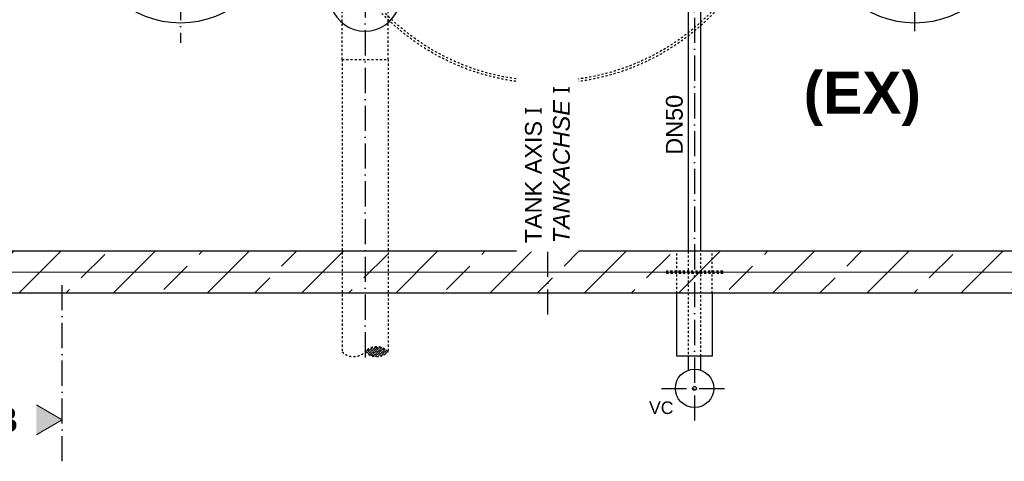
# Model space of a CAD drawing. Header units: millimetres. Extents: x 2605 to 1198744, y 17680 to 73723.
# Tile 625 of 656: x 95887 to 100580, y 40293 to 42399. Entities that reach past the tile are written whole.
import ezdxf

# ---------------------------------------------------------------- set-up
doc = ezdxf.new("R2010")
doc.units = ezdxf.units.MM
doc.linetypes.add('ACAD_ISO10W100', pattern=[18, 12, -3, 0, -3])
doc.linetypes.add('JIS_02_1.0', pattern=[2, 1, -1])
doc.layers.add('Beschriftung', color=7, linetype='Continuous', lineweight=9)
doc.layers.add('Verz. Bandstahl 30x3_5mm im Beton', color=5, linetype='GRENZE1', lineweight=18)
doc.styles.add('LBB3.5M1000', font='isocp.shx', dxfattribs={"height": 3.5})
doc.linetypes.add('GRENZE1', pattern='A,6.35,-2.54,[133,ltypeshp.shx,S=2.54,R=0,X=-2.54,Y=0],-2.54,25.4', length=36.83)

msp = doc.modelspace()

# ---------------------------------------------------------------- hatches: boundary and pattern name
h = msp.add_hatch()
h.set_pattern_fill('ANSI33', color=256, scale=50, style=0)
h.set_pattern_definition([(45, (179697.13, 46331.4), (-224.5064, 224.5064), []), (45, (179921.64, 46331.4), (-224.5064, 224.5064), [158.75, -79.375])])
h.paths.add_polyline_path([(96653.60274, 45294.77086), (94303.60274, 45294.77086), (94303.60274, 41094.77086), (98403.60274, 41094.77086), (98403.60274, 41294.77086), (94503.60274, 41294.77086), (94503.60274, 45094.77086), (96653.60274, 45094.77086)])
h.paths.add_polyline_path([(97533.60274, 45294.77086), (96653.60274, 45294.77086), (96653.60274, 45094.77086), (97533.60274, 45094.77086)], flags=17)
h.paths.add_polyline_path([(98403.60274, 45294.77086), (97533.60274, 45294.77086), (97533.60274, 45094.77086), (98403.60274, 45094.77086)])
h.paths.add_polyline_path([(100153.60274, 45294.77086), (98403.60274, 45294.77086), (98403.60274, 45094.77086), (100153.60274, 45094.77086)], flags=17)
h.paths.add_polyline_path([(102503.60274, 45294.77086), (100153.60274, 45294.77086), (100153.60274, 45094.77086), (102303.60274, 45094.77086), (102303.60274, 41294.77086), (98403.60274, 41294.77086), (98403.60274, 41094.77086), (102503.60274, 41094.77086)])
at = {"linetype": 'JIS_02_1.0', "ltscale": 10}
h = msp.add_hatch(dxfattribs=at)
h.set_pattern_fill('ANSI36', color=256, scale=2.5)
h.set_pattern_definition([(45, (112961.7156, 48258.3115), (4.209495, 15.4348152), [19.84375, -3.96875, 0, -3.96875])])
h.paths.add_polyline_path([(97533.60274, 40815.76252, 0.4305700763), (97643.15281, 40815.76252, 0.4305700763)])
at = {"layer": 'Beschriftung'}
h = msp.add_hatch(color=256, dxfattribs=at)
h.dxf.hatch_style = 1
h.paths.add_polyline_path([(96089.88402, 40490.78855), (95920.18885, 40392.81499), (95920.18885, 40588.7621)])

# ---------------------------------------------------------------- linework, layer by layer
at = {"linetype": 'ACAD_ISO10W100', "ltscale": 10}
for p, q in [((97533.60274, 46131.29546), (97533.60274, 40763.94719)), ((96653.60274, 46119.2815), (96653.60274, 42288.77086)), ((98403.60274, 40992.99826), (98403.60274, 46093.74061)), ((100153.60274, 42344.56456), (100153.60274, 46119.2815)), ((96089.88402, 40292.9449), (96089.88402, 41144.77086)), ((98945.53446, 40640.91871), (99261.67101, 40640.91871))]:
    msp.add_line(p, q, dxfattribs=at)
at = {"linetype": 'Continuous', "ltscale": 10}
for p, q in [((99133.75274, 41294.77086), (99133.75274, 42768.77086)), ((99073.45274, 40794.77086), (99073.45274, 40727.30868)), ((99133.75274, 40727.30868), (99133.75274, 40794.77086))]:
    msp.add_line(p, q, dxfattribs=at)
at = {"linetype": 'JIS_02_1.0', "ltscale": 10}
for p, q in [((97424.05327, 42209.77086), (97424.05274, 42514.77067)), ((97643.15274, 42209.77086), (97643.15274, 42514.77086)), ((97424.05274, 42209.77086), (97643.15274, 42209.77086)), ((99019.45274, 41094.77086), (99019.45274, 41294.77086)), ((99073.45274, 41294.77086), (99073.45274, 40794.77086)), ((99133.75274, 40794.77086), (99133.75274, 41294.77086)), ((99187.75274, 41094.77086), (99187.75274, 41294.77086))]:
    msp.add_line(p, q, dxfattribs=at)
for p, q in [((102303.60274, 41294.77086), (94503.60274, 41294.77086)), ((102503.60274, 41094.77086), (94303.60274, 41094.77086)), ((99019.45274, 40794.77086), (99019.45274, 41094.77086)), ((99187.75274, 41094.77086), (99187.75274, 40794.77086)), ((99187.75274, 40794.77086), (99019.45274, 40794.77086))]:
    msp.add_line(p, q)
msp.add_lwpolyline([(99237.75274, 41199.77086), (98969.45274, 41199.77086), (98969.45274, 41189.77086), (99237.75274, 41189.77086)], close=True, dxfattribs=at)
at = {"color": 253, "linetype": 'JIS_02_1.0', "ltscale": 10}
for radius in [1100, 1088]:
    msp.add_circle((98403.60274, 43194.77086), radius, dxfattribs=at)
msp.add_circle((99103.60274, 40640.91871), 9.08235)
for centre, radius, start, end in [((96653.60274, 42844.77086), 460, 101.19193864, 78.80806136), ((100153.60274, 42844.77086), 460, 101.19193864, 78.80806136), ((97533.60274, 42514.77086), 170, 130.12158611, 49.87841389)]:
    msp.add_arc(centre, radius, start, end)
at = {"linetype": 'JIS_02_1.0', "ltscale": 10}
for centre, start, end in [((97588.37777, 40763.94719), 43.40946977, 136.59053023), ((97478.8277, 40867.57785), 223.40946977, 316.59053023), ((97588.37777, 40867.57785), 223.40946977, 316.59053023)]:
    msp.add_arc(centre, 75.39982, start, end, dxfattribs=at)
at = {"layer": 'Beschriftung'}
msp.add_lwpolyline([(96089.88402, 40490.78855), (95920.18885, 40392.81499), (95920.18885, 40588.7621)], close=True, dxfattribs=at)
at = {"layer": 'Verz. Bandstahl 30x3_5mm im Beton', "ltscale": 15}
msp.add_line((94403.60274, 41194.77086), (102403.60274, 41194.77086), dxfattribs=at)

# ---------------------------------------------------------------- texts
at = {"layer": 'Beschriftung', "color": 1, "insert": (98886.6863, 40578.61067), "char_height": 60, "width": 111.9584505, "attachment_point": 1, "style": 'LBB3.5M1000', "bg_fill": 2}
msp.add_mtext('{\\fArial|b0|i0|c0|p34;\\C256;VC}', dxfattribs=at)

# ---------------------------------------------------------------- next in the draw order: linework, layer by layer
msp.add_circle((99103.60274, 40640.91871), 91.5)

# ---------------------------------------------------------------- next in the draw order: texts
at = {"insert": (99587.24744, 42151.92277), "char_height": 200, "width": 602.3620889, "attachment_point": 1, "style": 'LBB3.5M1000', "bg_fill": 2}
msp.add_mtext('\\pi36.311;{\\fArial|b1|i0|c0|p34;(EX)}', dxfattribs=at)
at = {"layer": 'Beschriftung', "insert": (98967.12775, 41755.34234), "char_height": 80, "width": 144.484593, "attachment_point": 1, "rotation": 90, "style": 'LBB3.5M1000', "bg_fill": 2}
msp.add_mtext('{\\fArial|b0|i0|c0|p34;DN50}', dxfattribs=at)
at = {"layer": 'Beschriftung', "insert": (93908.46532, 41567.50297), "char_height": 120, "width": 195.9471091, "attachment_point": 1, "style": 'LBB3.5M1000', "bg_fill": 2}
msp.add_mtext('\\pi37.769;{\\fArial|b1|i0|c0|p34;A}', dxfattribs=at)

# ---------------------------------------------------------------- next in the draw order: linework, layer by layer
at = {"linetype": 'Continuous', "ltscale": 10}
msp.add_line((99073.45274, 42768.77086), (99073.45274, 41294.77086), dxfattribs=at)
at = {"linetype": 'ACAD_ISO10W100', "ltscale": 10}
msp.add_line((99103.60274, 42768.77086), (99103.60274, 40482.85043), dxfattribs=at)
at = {"linetype": 'JIS_02_1.0', "ltscale": 10}
for p, q in [((97424.05327, 42209.77086), (97424.0527, 40815.76248)), ((97643.1522, 42209.77086), (97643.15278, 40815.76248))]:
    msp.add_line(p, q, dxfattribs=at)

# ---------------------------------------------------------------- next in the draw order: texts
at = {"layer": 'Beschriftung', "insert": (98295.6741, 41332.82632), "char_height": 80, "width": 1314.0157142, "attachment_point": 1, "rotation": 90, "style": 'LBB3.5M1000', "bg_fill": 2}
msp.add_mtext('{\\fArial|b0|i0|c0|p34;TANK AXIS \\fSegoe UI|b0|i0|c0|p34;I\\fArial|b0|i0|c0|p34;\\P\\fArial|b0|i1|c0|p34;TANKACHSE \\fSegoe UI|b0|i0|c0|p34;I}', dxfattribs=at)

# ---------------------------------------------------------------- next in the draw order: texts
at = {"layer": 'Beschriftung', "insert": (95710.96546, 40551.04109), "char_height": 120, "width": 195.9471091, "attachment_point": 1, "style": 'LBB3.5M1000', "bg_fill": 2}
msp.add_mtext('\\pi47.714;{\\fArial|b1|i0|c0|p34;B}', dxfattribs=at)

# ---------------------------------------------------------------- next in the draw order: texts
at = {"layer": 'Beschriftung', "insert": (94628.57201, 40722.25323), "char_height": 80, "width": 773.5161683, "attachment_point": 1, "style": 'LBB3.5M1000', "bg_fill": 2}
msp.add_mtext('\\pi31.451;{\\fArial|b0|i0|c0|p34;EMERGENCY \\P\\pi268.1;EXIT\\P\\pi-7.2665;\\fArial|b0|i1|c0|p34;NOTAUSGANG}', dxfattribs=at)

doc.saveas('drawing.dxf')
